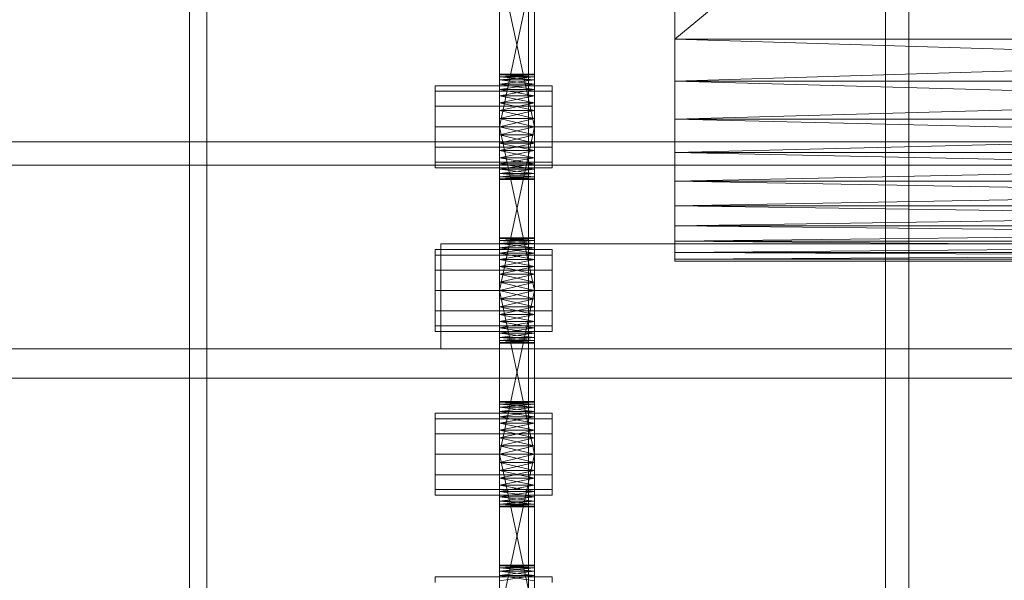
# Model space of a CAD drawing. Header units: millimetres. Extents: x -4395 to 65662, y -65530 to 6847.
# Tile 474 of 656: x 1368 to 1536, y -33423 to -33327. Entities that reach past the tile are written whole.
import ezdxf

# ---------------------------------------------------------------- set-up
doc = ezdxf.new("R2010")
doc.units = ezdxf.units.MM
for name, color, linetype, lineweight in [('COTAS_O', 1, 'Continuous', 0), ('frontal_C03', 7, 'Continuous', 0), ('frontal_secador', 7, 'Continuous', 0)]:
    doc.layers.add(name, color=color, linetype=linetype, lineweight=lineweight)
doc.dimstyles.new('R19_100', dxfattribs={"dimtxt": 250, "dimasz": 150, "dimexe": 150, "dimexo": 80, "dimgap": 100, "dimtad": 1, "dimtih": 1, "dimtoh": 1, "dimdsep": 46, "dimcen": 0.09, "dimadec": 0, "dimazin": 0, "dimtfac": 1, "dimtdec": 4, "dimtofl": 0, "dimtmove": 0, "dimatfit": 3, "dimfxl": 1, "dimtolj": 1, "dimtzin": 0, "dimarcsym": 0})

# ---------------------------------------------------------------- blocks, each defined once
blk = doc.blocks.new('DIM_R33_43')
at = {"layer": 'COTAS_O'}
for p, q in [((-1725, -33700), (-1575, -33655)), ((1725, -33700), (1575, -33655)), ((-1725, -34400), (-1725, -33700)), ((-1725, -33700), (1725, -33700)), ((-1725, -33700), (-1575, -33745)), ((1725, -33700), (1575, -33745)), ((1725, -34400), (1725, -33700))]:
    blk.add_line(p, q, dxfattribs=at)
blk.add_text('3450 O', height=250, dxfattribs=at).set_placement((0, -33600))

msp = doc.modelspace()

# ---------------------------------------------------------------- linework, layer by layer
at = {"layer": 'frontal_C03'}
for p, q in [((1455, -35237.853), (1455, -32581.274)), ((1516, -35237.853), (1516, -32581.274)), ((1520, -32581.274), (1520, -35237.853)), ((1455, -32585.202), (1455, -35241.781)), ((1520, -35241.781), (1520, -32585.202)), ((1455, -35724.97), (1455, -33068.391)), ((1520, -33068.391), (1520, -35724.97)), ((1455, -33072.319), (1455, -35728.898)), ((1516, -33072.319), (1516, -35728.898)), ((1520, -35728.898), (1520, -33072.319)), ((-1580, -33348.082), (1620, -33348.082)), ((-1580, -33352.082), (1620, -33352.082))]:
    msp.add_line(p, q, dxfattribs=at)
at = {"layer": 'frontal_secador'}
for p, q in [((1400, -36000), (1400, -33000)), ((1397, -35940), (1397, -33075)), ((1400, -36000), (1400, -33075)), ((1400, -34600), (1400, -33075)), ((1400, -35940), (1400, -33075)), ((1400, -34650), (1400, -33075)), ((1480, -33098.5), (1480, -33359)), ((1480, -33354.82), (1480, -33098.5)), ((1480, -33330.5), (1480, -33117.12)), ((1480, -33354.82), (1480, -33117.12)), ((1480, -33122.82), (1480, -33337.72)), ((1480, -33122.82), (1480, -33359)), ((1480, -33330.5), (1480, -33129.28)), ((1480, -33136.5), (1480, -33337.72)), ((1480, -33330.5), (1480, -33136.5)), ((1715, -33136.5), (1480, -33330.5)), ((1400, -36000), (1400, -33250)), ((1450, -33348.281), (1450, -33309.481)), ((1456, -33309.481), (1456, -33348.281)), ((1450, -33311.136), (1450, -33348.281)), ((1456, -33348.281), (1456, -33311.136)), ((1450, -33348.281), (1450, -33313.414)), ((1456, -33313.414), (1456, -33348.281)), ((1450, -33345.5), (1450, -33316.092)), ((1450, -33348.281), (1450, -33316.092)), ((1456, -33316.092), (1456, -33345.5)), ((1456, -33316.092), (1456, -33348.281)), ((1450, -33317.5), (1450, -33345.5)), ((1456, -33345.5), (1450, -33317.5)), ((1456, -33317.5), (1450, -33345.5)), ((1456, -33345.5), (1456, -33317.5)), ((1480, -33337.72), (1480, -33330.5)), ((1480, -33344.18), (1480, -33330.5)), ((1480, -33354.82), (1480, -33330.5)), ((1715, -33337.72), (1480, -33330.5)), ((1715, -33330.5), (1480, -33330.5)), ((1715, -33330.5), (1480, -33337.72)), ((1450, -33336.611), (1450, -33336.5)), ((1456, -33336.611), (1450, -33336.5)), ((1456, -33336.5), (1450, -33336.5)), ((1456, -33336.5), (1450, -33336.611)), ((1450, -33336.611), (1450, -33337.481)), ((1450, -33336.94), (1450, -33336.611)), ((1450, -33336.611), (1450, -33339.136)), ((1456, -33336.94), (1450, -33336.611)), ((1456, -33336.611), (1450, -33336.611)), ((1456, -33336.611), (1450, -33336.94)), ((1456, -33336.611), (1456, -33336.5)), ((1456, -33337.481), (1456, -33336.611)), ((1456, -33336.611), (1456, -33336.94)), ((1456, -33339.136), (1456, -33336.611)), ((1439, -33339.438), (1439, -33338.5)), ((1459, -33338.5), (1439, -33338.5)), ((1450, -33337.481), (1450, -33336.94)), ((1456, -33337.481), (1450, -33336.94)), ((1456, -33336.94), (1450, -33336.94)), ((1456, -33336.94), (1450, -33337.481)), ((1450, -33337.481), (1450, -33339.136)), ((1450, -33338.219), (1450, -33337.481)), ((1450, -33341.414), (1450, -33337.481)), ((1450, -33376.281), (1450, -33337.481)), ((1456, -33338.219), (1450, -33337.481)), ((1456, -33337.481), (1450, -33337.481)), ((1456, -33337.481), (1450, -33338.219)), ((1450, -33339.136), (1450, -33338.219)), ((1456, -33339.136), (1450, -33338.219)), ((1456, -33338.219), (1450, -33338.219)), ((1456, -33338.219), (1450, -33339.136)), ((1456, -33336.94), (1456, -33337.481)), ((1456, -33339.136), (1456, -33337.481)), ((1456, -33337.481), (1456, -33338.219)), ((1456, -33337.481), (1456, -33341.414)), ((1456, -33337.481), (1456, -33376.281)), ((1456, -33338.219), (1456, -33339.136)), ((1459, -33339.438), (1459, -33338.5)), ((1480, -33337.72), (1480, -33349.88)), ((1480, -33344.18), (1480, -33337.72)), ((1480, -33337.72), (1480, -33359)), ((1715, -33344.18), (1480, -33337.72)), ((1715, -33337.72), (1480, -33337.72)), ((1715, -33337.72), (1480, -33344.18)), ((1439, -33342), (1439, -33339.438)), ((1459, -33339.438), (1439, -33339.438)), ((1450, -33339.136), (1450, -33341.414)), ((1450, -33340.21), (1450, -33339.136)), ((1450, -33339.136), (1450, -33344.092)), ((1450, -33339.136), (1450, -33376.281)), ((1456, -33340.21), (1450, -33339.136)), ((1456, -33339.136), (1450, -33339.136)), ((1456, -33339.136), (1450, -33340.21)), ((1456, -33341.414), (1456, -33339.136)), ((1456, -33339.136), (1456, -33340.21)), ((1456, -33344.092), (1456, -33339.136)), ((1456, -33376.281), (1456, -33339.136)), ((1459, -33342), (1459, -33339.438)), ((1450, -33341.414), (1450, -33340.21)), ((1456, -33341.414), (1450, -33340.21)), ((1456, -33340.21), (1450, -33340.21)), ((1456, -33340.21), (1450, -33341.414)), ((1450, -33341.414), (1450, -33344.092)), ((1450, -33342.719), (1450, -33341.414)), ((1450, -33376.281), (1450, -33341.414)), ((1456, -33342.719), (1450, -33341.414)), ((1456, -33341.414), (1450, -33341.414)), ((1456, -33341.414), (1450, -33342.719)), ((1456, -33340.21), (1456, -33341.414)), ((1456, -33344.092), (1456, -33341.414)), ((1456, -33341.414), (1456, -33342.719)), ((1456, -33341.414), (1456, -33376.281)), ((1439, -33345.5), (1439, -33342)), ((1459, -33342), (1439, -33342)), ((1450, -33344.092), (1450, -33342.719)), ((1456, -33344.092), (1450, -33342.719)), ((1456, -33342.719), (1450, -33342.719)), ((1456, -33342.719), (1450, -33344.092)), ((1456, -33342.719), (1456, -33344.092)), ((1459, -33345.5), (1459, -33342)), ((1450, -33373.5), (1450, -33344.092)), ((1450, -33344.092), (1450, -33345.5)), ((1450, -33376.281), (1450, -33344.092)), ((1456, -33345.5), (1450, -33344.092)), ((1456, -33344.092), (1450, -33344.092)), ((1456, -33344.092), (1450, -33345.5)), ((1456, -33344.092), (1456, -33373.5)), ((1456, -33345.5), (1456, -33344.092)), ((1456, -33344.092), (1456, -33376.281)), ((1480, -33349.88), (1480, -33344.18)), ((1480, -33354.82), (1480, -33344.18)), ((1715, -33349.88), (1480, -33344.18)), ((1715, -33344.18), (1480, -33344.18)), ((1715, -33344.18), (1480, -33349.88)), ((1439, -33345.5), (1439, -33349)), ((1439, -33345.5), (1459, -33345.5)), ((1450, -33345.5), (1450, -33373.5)), ((1456, -33373.5), (1450, -33345.5)), ((1456, -33345.5), (1450, -33345.5)), ((1456, -33345.5), (1450, -33373.5)), ((1450, -33348.281), (1450, -33345.5)), ((1450, -33345.5), (1450, -33346.908)), ((1456, -33345.5), (1450, -33346.908)), ((1456, -33346.908), (1450, -33345.5)), ((1450, -33346.908), (1450, -33348.281)), ((1456, -33346.908), (1450, -33346.908)), ((1456, -33346.908), (1450, -33348.281)), ((1456, -33348.281), (1450, -33346.908)), ((1456, -33373.5), (1456, -33345.5)), ((1456, -33345.5), (1456, -33348.281)), ((1456, -33346.908), (1456, -33345.5)), ((1456, -33348.281), (1456, -33346.908)), ((1459, -33349), (1459, -33345.5)), ((1450, -33350.79), (1450, -33348.281)), ((1450, -33348.281), (1450, -33349.586)), ((1450, -33352.781), (1450, -33348.281)), ((1450, -33354.5), (1450, -33348.281)), ((1456, -33348.281), (1450, -33348.281)), ((1456, -33348.281), (1450, -33349.586)), ((1456, -33349.586), (1450, -33348.281)), ((1456, -33348.281), (1456, -33350.79)), ((1456, -33349.586), (1456, -33348.281)), ((1456, -33348.281), (1456, -33352.781)), ((1456, -33348.281), (1456, -33354.5)), ((1439, -33349), (1439, -33351.562)), ((1459, -33349), (1439, -33349)), ((1450, -33349.586), (1450, -33350.79)), ((1456, -33349.586), (1450, -33349.586)), ((1456, -33349.586), (1450, -33350.79)), ((1456, -33350.79), (1450, -33349.586)), ((1456, -33350.79), (1456, -33349.586)), ((1459, -33349), (1459, -33351.562)), ((1480, -33349.88), (1480, -33359)), ((1480, -33354.82), (1480, -33349.88)), ((1715, -33354.82), (1480, -33349.88)), ((1715, -33349.88), (1480, -33349.88)), ((1715, -33349.88), (1480, -33354.82)), ((1439, -33351.562), (1439, -33352.5)), ((1459, -33351.562), (1439, -33351.562)), ((1450, -33352.781), (1450, -33350.79)), ((1450, -33350.79), (1450, -33351.864)), ((1456, -33350.79), (1450, -33350.79)), ((1456, -33350.79), (1450, -33351.864)), ((1456, -33351.864), (1450, -33350.79)), ((1450, -33351.864), (1450, -33352.781)), ((1456, -33351.864), (1450, -33351.864)), ((1456, -33351.864), (1450, -33352.781)), ((1456, -33352.781), (1450, -33351.864)), ((1456, -33350.79), (1456, -33352.781)), ((1456, -33351.864), (1456, -33350.79)), ((1456, -33352.781), (1456, -33351.864)), ((1459, -33351.562), (1459, -33352.5)), ((1459, -33352.5), (1439, -33352.5)), ((1450, -33354.06), (1450, -33352.781)), ((1450, -33352.781), (1450, -33353.519)), ((1450, -33354.5), (1450, -33352.781)), ((1456, -33352.781), (1450, -33352.781)), ((1456, -33352.781), (1450, -33353.519)), ((1456, -33353.519), (1450, -33352.781)), ((1450, -33353.519), (1450, -33354.06)), ((1456, -33353.519), (1450, -33353.519)), ((1456, -33353.519), (1450, -33354.06)), ((1456, -33354.06), (1450, -33353.519)), ((1456, -33352.781), (1456, -33354.06)), ((1456, -33353.519), (1456, -33352.781)), ((1456, -33352.781), (1456, -33354.5)), ((1456, -33354.06), (1456, -33353.519)), ((1450, -33354.5), (1450, -33354.06)), ((1450, -33354.06), (1450, -33354.389)), ((1456, -33354.06), (1450, -33354.06)), ((1456, -33354.06), (1450, -33354.389)), ((1456, -33354.389), (1450, -33354.06)), ((1450, -33354.389), (1450, -33354.5)), ((1456, -33354.389), (1450, -33354.389)), ((1456, -33354.389), (1450, -33354.5)), ((1456, -33354.5), (1450, -33354.389)), ((1456, -33354.5), (1450, -33354.5)), ((1456, -33354.06), (1456, -33354.5)), ((1456, -33354.389), (1456, -33354.06)), ((1456, -33354.5), (1456, -33354.389)), ((1480, -33359), (1480, -33354.82)), ((1480, -33362.42), (1480, -33354.82)), ((1480, -33366.98), (1480, -33354.82)), ((1715, -33359), (1480, -33354.82)), ((1715, -33354.82), (1480, -33354.82)), ((1715, -33354.82), (1480, -33359)), ((1480, -33359), (1480, -33365.08)), ((1480, -33362.42), (1480, -33359)), ((1480, -33359), (1480, -33368.12)), ((1480, -33359), (1480, -33366.98)), ((1715, -33362.42), (1480, -33359)), ((1715, -33359), (1480, -33359)), ((1715, -33359), (1480, -33362.42)), ((1480, -33365.08), (1480, -33362.42)), ((1480, -33366.98), (1480, -33362.42)), ((1715, -33365.08), (1480, -33362.42)), ((1715, -33362.42), (1480, -33362.42)), ((1715, -33362.42), (1480, -33365.08)), ((1450, -33364.611), (1450, -33364.5)), ((1456, -33364.611), (1450, -33364.5)), ((1456, -33364.5), (1450, -33364.5)), ((1456, -33364.5), (1450, -33364.611)), ((1450, -33364.611), (1450, -33365.481)), ((1450, -33364.94), (1450, -33364.611)), ((1450, -33364.611), (1450, -33367.136)), ((1456, -33364.94), (1450, -33364.611)), ((1456, -33364.611), (1450, -33364.611)), ((1456, -33364.611), (1450, -33364.94)), ((1450, -33365.481), (1450, -33364.94)), ((1456, -33365.481), (1450, -33364.94)), ((1456, -33364.94), (1450, -33364.94)), ((1456, -33364.94), (1450, -33365.481)), ((1456, -33364.611), (1456, -33364.5)), ((1456, -33365.481), (1456, -33364.611)), ((1456, -33364.611), (1456, -33364.94)), ((1456, -33367.136), (1456, -33364.611)), ((1456, -33364.94), (1456, -33365.481)), ((1480, -33365.08), (1480, -33368.12)), ((1480, -33366.98), (1480, -33365.08)), ((1715, -33366.98), (1480, -33365.08)), ((1715, -33365.08), (1480, -33365.08)), ((1715, -33365.08), (1480, -33366.98)), ((1439, -33367.438), (1439, -33366.5)), ((1459, -33366.5), (1439, -33366.5)), ((1440, -33365.5), (1710, -33365.5)), ((1440, -33383.5), (1440, -33365.5)), ((1450, -33365.481), (1450, -33367.136)), ((1450, -33366.219), (1450, -33365.481)), ((1450, -33369.414), (1450, -33365.481)), ((1450, -33404.281), (1450, -33365.481)), ((1456, -33366.219), (1450, -33365.481)), ((1456, -33365.481), (1450, -33365.481)), ((1456, -33365.481), (1450, -33366.219)), ((1450, -33367.136), (1450, -33366.219)), ((1456, -33367.136), (1450, -33366.219)), ((1456, -33366.219), (1450, -33366.219)), ((1456, -33366.219), (1450, -33367.136)), ((1450, -33367.136), (1450, -33369.414)), ((1450, -33368.21), (1450, -33367.136)), ((1450, -33367.136), (1450, -33372.092)), ((1450, -33367.136), (1450, -33404.281)), ((1456, -33368.21), (1450, -33367.136)), ((1456, -33367.136), (1450, -33367.136)), ((1456, -33367.136), (1450, -33368.21)), ((1456, -33367.136), (1456, -33365.481)), ((1456, -33365.481), (1456, -33366.219)), ((1456, -33365.481), (1456, -33369.414)), ((1456, -33365.481), (1456, -33404.281)), ((1456, -33366.219), (1456, -33367.136)), ((1456, -33369.414), (1456, -33367.136)), ((1456, -33367.136), (1456, -33368.21)), ((1456, -33372.092), (1456, -33367.136)), ((1456, -33404.281), (1456, -33367.136)), ((1459, -33367.438), (1459, -33366.5)), ((1480, -33368.5), (1480, -33366.98)), ((1480, -33366.98), (1480, -33368.12)), ((1715, -33368.12), (1480, -33366.98)), ((1715, -33366.98), (1480, -33366.98)), ((1715, -33366.98), (1480, -33368.12)), ((1439, -33370), (1439, -33367.438)), ((1459, -33367.438), (1439, -33367.438)), ((1450, -33369.414), (1450, -33368.21)), ((1456, -33369.414), (1450, -33368.21)), ((1456, -33368.21), (1450, -33368.21)), ((1456, -33368.21), (1450, -33369.414)), ((1456, -33368.21), (1456, -33369.414)), ((1459, -33370), (1459, -33367.438)), ((1480, -33368.12), (1480, -33368.5)), ((1715, -33368.5), (1480, -33368.12)), ((1715, -33368.12), (1480, -33368.12)), ((1715, -33368.12), (1480, -33368.5)), ((1480, -33368.5), (1715, -33368.5)), ((1439, -33373.5), (1439, -33370)), ((1459, -33370), (1439, -33370)), ((1450, -33369.414), (1450, -33372.092)), ((1450, -33370.719), (1450, -33369.414)), ((1450, -33404.281), (1450, -33369.414)), ((1456, -33370.719), (1450, -33369.414)), ((1456, -33369.414), (1450, -33369.414)), ((1456, -33369.414), (1450, -33370.719)), ((1456, -33372.092), (1456, -33369.414)), ((1456, -33369.414), (1456, -33370.719)), ((1456, -33369.414), (1456, -33404.281)), ((1459, -33373.5), (1459, -33370)), ((1450, -33372.092), (1450, -33370.719)), ((1456, -33372.092), (1450, -33370.719)), ((1456, -33370.719), (1450, -33370.719)), ((1456, -33370.719), (1450, -33372.092)), ((1450, -33401.5), (1450, -33372.092)), ((1450, -33372.092), (1450, -33373.5)), ((1450, -33404.281), (1450, -33372.092)), ((1456, -33373.5), (1450, -33372.092)), ((1456, -33372.092), (1450, -33372.092)), ((1456, -33372.092), (1450, -33373.5)), ((1456, -33370.719), (1456, -33372.092)), ((1456, -33372.092), (1456, -33401.5)), ((1456, -33373.5), (1456, -33372.092)), ((1456, -33372.092), (1456, -33404.281)), ((1439, -33373.5), (1439, -33377)), ((1439, -33373.5), (1459, -33373.5)), ((1450, -33373.5), (1450, -33401.5)), ((1456, -33401.5), (1450, -33373.5)), ((1456, -33373.5), (1450, -33373.5)), ((1456, -33373.5), (1450, -33401.5)), ((1450, -33376.281), (1450, -33373.5)), ((1450, -33373.5), (1450, -33374.908)), ((1456, -33373.5), (1450, -33374.908)), ((1456, -33374.908), (1450, -33373.5)), ((1456, -33401.5), (1456, -33373.5)), ((1456, -33373.5), (1456, -33376.281)), ((1456, -33374.908), (1456, -33373.5)), ((1459, -33377), (1459, -33373.5)), ((1450, -33374.908), (1450, -33376.281)), ((1456, -33374.908), (1450, -33374.908)), ((1456, -33374.908), (1450, -33376.281)), ((1456, -33376.281), (1450, -33374.908)), ((1456, -33376.281), (1456, -33374.908)), ((1439, -33377), (1439, -33379.562)), ((1459, -33377), (1439, -33377)), ((1450, -33378.79), (1450, -33376.281)), ((1450, -33376.281), (1450, -33377.586)), ((1450, -33380.781), (1450, -33376.281)), ((1450, -33382.5), (1450, -33376.281)), ((1456, -33376.281), (1450, -33376.281)), ((1456, -33376.281), (1450, -33377.586)), ((1456, -33377.586), (1450, -33376.281)), ((1456, -33376.281), (1456, -33378.79)), ((1456, -33377.586), (1456, -33376.281)), ((1456, -33376.281), (1456, -33380.781)), ((1456, -33376.281), (1456, -33382.5)), ((1459, -33377), (1459, -33379.562)), ((1450, -33377.586), (1450, -33378.79)), ((1456, -33377.586), (1450, -33377.586)), ((1456, -33377.586), (1450, -33378.79)), ((1456, -33378.79), (1450, -33377.586)), ((1450, -33380.781), (1450, -33378.79)), ((1450, -33378.79), (1450, -33379.864)), ((1456, -33378.79), (1450, -33378.79)), ((1456, -33378.79), (1450, -33379.864)), ((1456, -33379.864), (1450, -33378.79)), ((1456, -33378.79), (1456, -33377.586)), ((1456, -33378.79), (1456, -33380.781)), ((1456, -33379.864), (1456, -33378.79)), ((1439, -33379.562), (1439, -33380.5)), ((1459, -33379.562), (1439, -33379.562)), ((1459, -33380.5), (1439, -33380.5)), ((1450, -33379.864), (1450, -33380.781)), ((1456, -33379.864), (1450, -33379.864)), ((1456, -33379.864), (1450, -33380.781)), ((1456, -33380.781), (1450, -33379.864)), ((1456, -33380.781), (1456, -33379.864)), ((1459, -33379.562), (1459, -33380.5)), ((1450, -33382.06), (1450, -33380.781)), ((1450, -33380.781), (1450, -33381.519)), ((1450, -33382.5), (1450, -33380.781)), ((1456, -33380.781), (1450, -33380.781)), ((1456, -33380.781), (1450, -33381.519)), ((1456, -33381.519), (1450, -33380.781)), ((1450, -33381.519), (1450, -33382.06)), ((1456, -33381.519), (1450, -33381.519)), ((1456, -33381.519), (1450, -33382.06)), ((1456, -33382.06), (1450, -33381.519)), ((1450, -33382.5), (1450, -33382.06)), ((1450, -33382.06), (1450, -33382.389)), ((1456, -33382.06), (1450, -33382.06)), ((1456, -33382.06), (1450, -33382.389)), ((1456, -33382.389), (1450, -33382.06)), ((1456, -33380.781), (1456, -33382.06)), ((1456, -33381.519), (1456, -33380.781)), ((1456, -33380.781), (1456, -33382.5)), ((1456, -33382.06), (1456, -33381.519)), ((1456, -33382.06), (1456, -33382.5)), ((1456, -33382.389), (1456, -33382.06)), ((1325, -33383.5), (2125, -33383.5)), ((1440, -33383.5), (1710, -33383.5)), ((1450, -33382.389), (1450, -33382.5)), ((1456, -33382.389), (1450, -33382.389)), ((1456, -33382.389), (1450, -33382.5)), ((1456, -33382.5), (1450, -33382.389)), ((1456, -33382.5), (1450, -33382.5)), ((1456, -33382.5), (1456, -33382.389)), ((1325, -33388.5), (2125, -33388.5)), ((1450, -33392.611), (1450, -33392.5)), ((1456, -33392.611), (1450, -33392.5)), ((1456, -33392.5), (1450, -33392.5)), ((1456, -33392.5), (1450, -33392.611)), ((1450, -33392.611), (1450, -33393.481)), ((1450, -33392.94), (1450, -33392.611)), ((1450, -33392.611), (1450, -33395.136)), ((1456, -33392.94), (1450, -33392.611)), ((1456, -33392.611), (1450, -33392.611)), ((1456, -33392.611), (1450, -33392.94)), ((1450, -33393.481), (1450, -33392.94)), ((1456, -33393.481), (1450, -33392.94)), ((1456, -33392.94), (1450, -33392.94)), ((1456, -33392.94), (1450, -33393.481)), ((1450, -33393.481), (1450, -33395.136)), ((1450, -33394.219), (1450, -33393.481)), ((1450, -33397.414), (1450, -33393.481)), ((1450, -33432.281), (1450, -33393.481)), ((1456, -33394.219), (1450, -33393.481)), ((1456, -33393.481), (1450, -33393.481)), ((1456, -33393.481), (1450, -33394.219)), ((1456, -33392.611), (1456, -33392.5)), ((1456, -33393.481), (1456, -33392.611)), ((1456, -33392.611), (1456, -33392.94)), ((1456, -33395.136), (1456, -33392.611)), ((1456, -33392.94), (1456, -33393.481)), ((1456, -33395.136), (1456, -33393.481)), ((1456, -33393.481), (1456, -33394.219)), ((1456, -33393.481), (1456, -33397.414)), ((1456, -33393.481), (1456, -33432.281)), ((1439, -33395.438), (1439, -33394.5)), ((1459, -33394.5), (1439, -33394.5)), ((1439, -33398), (1439, -33395.438)), ((1459, -33395.438), (1439, -33395.438)), ((1450, -33395.136), (1450, -33394.219)), ((1456, -33395.136), (1450, -33394.219)), ((1456, -33394.219), (1450, -33394.219)), ((1456, -33394.219), (1450, -33395.136)), ((1450, -33395.136), (1450, -33397.414)), ((1450, -33396.21), (1450, -33395.136)), ((1450, -33395.136), (1450, -33400.092)), ((1450, -33395.136), (1450, -33432.281)), ((1456, -33396.21), (1450, -33395.136)), ((1456, -33395.136), (1450, -33395.136)), ((1456, -33395.136), (1450, -33396.21)), ((1456, -33394.219), (1456, -33395.136)), ((1456, -33397.414), (1456, -33395.136)), ((1456, -33395.136), (1456, -33396.21)), ((1456, -33400.092), (1456, -33395.136)), ((1456, -33432.281), (1456, -33395.136)), ((1459, -33395.438), (1459, -33394.5)), ((1459, -33398), (1459, -33395.438)), ((1450, -33397.414), (1450, -33396.21)), ((1456, -33397.414), (1450, -33396.21)), ((1456, -33396.21), (1450, -33396.21)), ((1456, -33396.21), (1450, -33397.414)), ((1450, -33397.414), (1450, -33400.092)), ((1450, -33398.719), (1450, -33397.414)), ((1450, -33432.281), (1450, -33397.414)), ((1456, -33398.719), (1450, -33397.414)), ((1456, -33397.414), (1450, -33397.414)), ((1456, -33397.414), (1450, -33398.719)), ((1456, -33396.21), (1456, -33397.414)), ((1456, -33400.092), (1456, -33397.414)), ((1456, -33397.414), (1456, -33398.719)), ((1456, -33397.414), (1456, -33432.281)), ((1439, -33401.5), (1439, -33398)), ((1459, -33398), (1439, -33398)), ((1450, -33400.092), (1450, -33398.719)), ((1456, -33400.092), (1450, -33398.719)), ((1456, -33398.719), (1450, -33398.719)), ((1456, -33398.719), (1450, -33400.092)), ((1456, -33398.719), (1456, -33400.092)), ((1459, -33401.5), (1459, -33398)), ((1450, -33429.5), (1450, -33400.092)), ((1450, -33400.092), (1450, -33401.5)), ((1450, -33432.281), (1450, -33400.092)), ((1456, -33401.5), (1450, -33400.092)), ((1456, -33400.092), (1450, -33400.092)), ((1456, -33400.092), (1450, -33401.5)), ((1456, -33400.092), (1456, -33429.5)), ((1456, -33401.5), (1456, -33400.092)), ((1456, -33400.092), (1456, -33432.281)), ((1439, -33401.5), (1439, -33405)), ((1439, -33401.5), (1459, -33401.5)), ((1450, -33401.5), (1450, -33429.5)), ((1456, -33429.5), (1450, -33401.5)), ((1456, -33401.5), (1450, -33401.5)), ((1456, -33401.5), (1450, -33429.5)), ((1450, -33404.281), (1450, -33401.5)), ((1450, -33401.5), (1450, -33402.908)), ((1456, -33401.5), (1450, -33402.908)), ((1456, -33402.908), (1450, -33401.5)), ((1456, -33429.5), (1456, -33401.5)), ((1456, -33401.5), (1456, -33404.281)), ((1456, -33402.908), (1456, -33401.5)), ((1459, -33405), (1459, -33401.5)), ((1450, -33402.908), (1450, -33404.281)), ((1456, -33402.908), (1450, -33402.908)), ((1456, -33402.908), (1450, -33404.281)), ((1456, -33404.281), (1450, -33402.908)), ((1456, -33404.281), (1456, -33402.908)), ((1439, -33405), (1439, -33407.562)), ((1459, -33405), (1439, -33405)), ((1450, -33406.79), (1450, -33404.281)), ((1450, -33404.281), (1450, -33405.586)), ((1450, -33408.781), (1450, -33404.281)), ((1450, -33410.5), (1450, -33404.281)), ((1456, -33404.281), (1450, -33404.281)), ((1456, -33404.281), (1450, -33405.586)), ((1456, -33405.586), (1450, -33404.281)), ((1450, -33405.586), (1450, -33406.79)), ((1456, -33405.586), (1450, -33405.586)), ((1456, -33405.586), (1450, -33406.79)), ((1456, -33406.79), (1450, -33405.586)), ((1456, -33404.281), (1456, -33406.79)), ((1456, -33405.586), (1456, -33404.281)), ((1456, -33404.281), (1456, -33408.781)), ((1456, -33404.281), (1456, -33410.5)), ((1456, -33406.79), (1456, -33405.586)), ((1459, -33405), (1459, -33407.562)), ((1450, -33408.781), (1450, -33406.79)), ((1450, -33406.79), (1450, -33407.864)), ((1456, -33406.79), (1450, -33406.79)), ((1456, -33406.79), (1450, -33407.864)), ((1456, -33407.864), (1450, -33406.79)), ((1456, -33406.79), (1456, -33408.781)), ((1456, -33407.864), (1456, -33406.79)), ((1439, -33407.562), (1439, -33408.5)), ((1459, -33407.562), (1439, -33407.562)), ((1459, -33408.5), (1439, -33408.5)), ((1450, -33407.864), (1450, -33408.781)), ((1456, -33407.864), (1450, -33407.864)), ((1456, -33407.864), (1450, -33408.781)), ((1456, -33408.781), (1450, -33407.864)), ((1450, -33410.06), (1450, -33408.781)), ((1450, -33408.781), (1450, -33409.519)), ((1450, -33410.5), (1450, -33408.781)), ((1456, -33408.781), (1450, -33408.781)), ((1456, -33408.781), (1450, -33409.519)), ((1456, -33409.519), (1450, -33408.781)), ((1456, -33408.781), (1456, -33407.864)), ((1456, -33408.781), (1456, -33410.06)), ((1456, -33409.519), (1456, -33408.781)), ((1456, -33408.781), (1456, -33410.5)), ((1459, -33407.562), (1459, -33408.5)), ((1450, -33409.519), (1450, -33410.06)), ((1456, -33409.519), (1450, -33409.519)), ((1456, -33409.519), (1450, -33410.06)), ((1456, -33410.06), (1450, -33409.519)), ((1450, -33410.5), (1450, -33410.06)), ((1450, -33410.06), (1450, -33410.389)), ((1456, -33410.06), (1450, -33410.06)), ((1456, -33410.06), (1450, -33410.389)), ((1456, -33410.389), (1450, -33410.06)), ((1450, -33410.389), (1450, -33410.5)), ((1456, -33410.389), (1450, -33410.389)), ((1456, -33410.389), (1450, -33410.5)), ((1456, -33410.5), (1450, -33410.389)), ((1456, -33410.5), (1450, -33410.5)), ((1456, -33410.06), (1456, -33409.519)), ((1456, -33410.06), (1456, -33410.5)), ((1456, -33410.389), (1456, -33410.06)), ((1456, -33410.5), (1456, -33410.389)), ((1450, -33420.611), (1450, -33420.5)), ((1456, -33420.611), (1450, -33420.5)), ((1456, -33420.5), (1450, -33420.5)), ((1456, -33420.5), (1450, -33420.611)), ((1450, -33420.611), (1450, -33421.481)), ((1450, -33420.94), (1450, -33420.611)), ((1450, -33420.611), (1450, -33423.136)), ((1456, -33420.94), (1450, -33420.611)), ((1456, -33420.611), (1450, -33420.611)), ((1456, -33420.611), (1450, -33420.94)), ((1450, -33421.481), (1450, -33420.94)), ((1456, -33421.481), (1450, -33420.94)), ((1456, -33420.94), (1450, -33420.94)), ((1456, -33420.94), (1450, -33421.481)), ((1456, -33420.611), (1456, -33420.5)), ((1456, -33421.481), (1456, -33420.611)), ((1456, -33420.611), (1456, -33420.94)), ((1456, -33423.136), (1456, -33420.611)), ((1456, -33420.94), (1456, -33421.481)), ((1439, -33423.438), (1439, -33422.5)), ((1459, -33422.5), (1439, -33422.5)), ((1450, -33421.481), (1450, -33423.136)), ((1450, -33422.219), (1450, -33421.481)), ((1450, -33425.414), (1450, -33421.481)), ((1450, -33460.281), (1450, -33421.481)), ((1456, -33422.219), (1450, -33421.481)), ((1456, -33421.481), (1450, -33421.481)), ((1456, -33421.481), (1450, -33422.219)), ((1450, -33423.136), (1450, -33422.219)), ((1456, -33423.136), (1450, -33422.219)), ((1456, -33422.219), (1450, -33422.219)), ((1456, -33422.219), (1450, -33423.136)), ((1456, -33423.136), (1456, -33421.481)), ((1456, -33421.481), (1456, -33422.219)), ((1456, -33421.481), (1456, -33425.414)), ((1456, -33421.481), (1456, -33460.281)), ((1456, -33422.219), (1456, -33423.136)), ((1459, -33423.438), (1459, -33422.5))]:
    msp.add_line(p, q, dxfattribs=at)

# ---------------------------------------------------------------- dimensions: what is measured, and where the dimension line sits
at = {"layer": 'COTAS_O'}
dim = msp.add_aligned_dim(p1=(-1725, -34400), p2=(1725, -34400), distance=700, text='<> O', dimstyle='R19_100', dxfattribs=at)
dim.commit()
dim.dimension.update_dxf_attribs({"geometry": 'DIM_R33_43', "text_midpoint": (0, -33700)})

doc.saveas('drawing.dxf')
